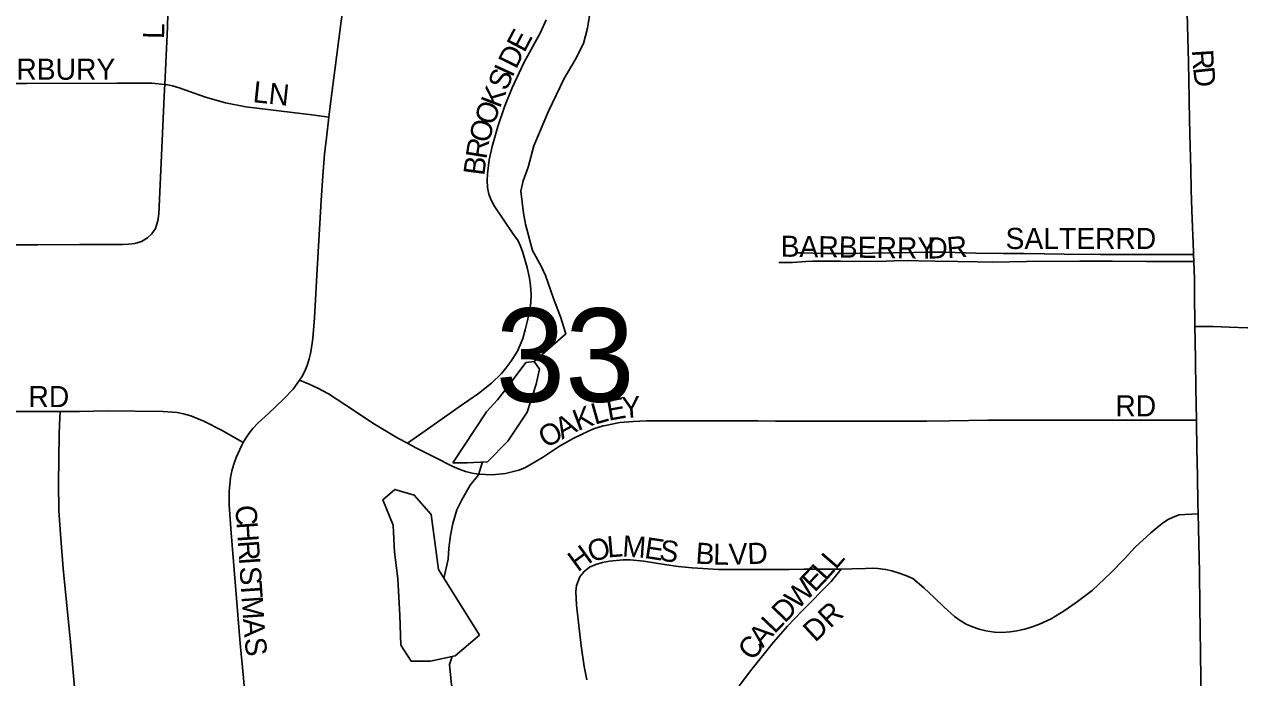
# Model space of a CAD drawing. Extents: x 1985906 to 2360102, y 891258 to 1222054.
# Drawn here: x 2121160 to 2124034, y 1027340 to 1028885 of the extents above; entities that cross this region are included whole.
import ezdxf

# ---------------------------------------------------------------- set-up
doc = ezdxf.new("R2010")
doc.units = 0
for name, color, linetype in [('GM_X_City_Street', 7, 'Continuous'), ('GM_X_City_Street_Text', 7, 'Continuous'), ('GM_X_Minor_Lake', 7, 'Continuous'), ('GM_X_Minor_River', 7, 'Continuous'), ('GM_X_Section_Text', 7, 'Continuous')]:
    doc.layers.add(name, color=color, linetype=linetype)

msp = doc.modelspace()

# ---------------------------------------------------------------- linework, layer by layer
at = {"layer": 'GM_X_City_Street'}
for points in [[(2121880.6, 1028665.7), (2121884.4, 1028697.4), (2121909.6, 1028892.4), (2121926.6, 1029005.8), (2121936.4, 1029058.2), (2121942.5, 1029091.5), (2121950.3, 1029127.1), (2121956.4, 1029153.2), (2121963.9, 1029182.1), (2122046.5, 1029499.2), (2122085.8, 1029658.2), (2122096.1, 1029704.6)], [(2121492.6, 1028742.7), (2121498.5, 1028878.5), (2121500.6, 1028943.8), (2121505.2, 1029025.6), (2121507.4, 1029074.7), (2121507.2, 1029091.2), (2121505.3, 1029099.6), (2121501.7, 1029106.3), (2121496.5, 1029112.7), (2121490, 1029117.5), (2121483, 1029121.1), (2121474.9, 1029123.2), (2121458.5, 1029124.9), (2121141.7, 1029124.6)], [(2123924.4, 1028340.2), (2123924.2, 1028346.6), (2123920.5, 1028444.3), (2123918.8, 1028493.4), (2123917.8, 1028542.6), (2123915.4, 1028624.7), (2123914.4, 1028701.4), (2123914.5, 1028716.7), (2123913.8, 1028743.4), (2123913.3, 1028763.5), (2123912.7, 1028783.5), (2123912.4, 1028795.6), (2123908.5, 1028939.8), (2123907.3, 1028985.6)], [(2122066.5, 1027893.9), (2122099.9, 1027917.8), (2122188.5, 1027980.3), (2122234.5, 1028011.6), (2122264.9, 1028035.9), (2122288.2, 1028058.8), (2122298.6, 1028071.8), (2122310.8, 1028087.4), (2122326.3, 1028111.9), (2122338.6, 1028142.1), (2122344.7, 1028162.1), (2122349.9, 1028184.6), (2122355.1, 1028207.2), (2122357.7, 1028228), (2122358.6, 1028246.3), (2122356.8, 1028267.1), (2122354.3, 1028284.5), (2122349, 1028309.7), (2122338.6, 1028345.3), (2122333.4, 1028360), (2122327.7, 1028372.6), (2122315.5, 1028390.4), (2122272.4, 1028453.5), (2122264.5, 1028467.8), (2122258.6, 1028483), (2122255.4, 1028499), (2122254.6, 1028515.3), (2122255.5, 1028531.6), (2122259.7, 1028564.2), (2122266.6, 1028596), (2122280.2, 1028643.1), (2122295.3, 1028689.6), (2122313.6, 1028734.9), (2122341.6, 1028793.8), (2122380.4, 1028865.7), (2122393.9, 1028895.5)], [(2120435.8, 1028364), (2120766.7, 1028364), (2120897.7, 1028364), (2121028.7, 1028363.2), (2121192.5, 1028363.7), (2121290.8, 1028364.2), (2121372.7, 1028364.1), (2121393.4, 1028364.2), (2121406.4, 1028364.8), (2121421.7, 1028366.6), (2121437.3, 1028371.4), (2121451.5, 1028379.6), (2121462, 1028389.1), (2121470.6, 1028402.1), (2121476.4, 1028420.2), (2121478.4, 1028436.4), (2121492.1, 1028731), (2121492.6, 1028742.7)], [(2121492.6, 1028742.7), (2121462.2, 1028746), (2121380.1, 1028746.1), (2121166.7, 1028744.9), (2121002.6, 1028744.8)], [(2121880.6, 1028665.7), (2121846.7, 1028669.9), (2121684, 1028690), (2121635.8, 1028699.4), (2121588.5, 1028712.8), (2121526.5, 1028734.5), (2121510.8, 1028739.2), (2121494.7, 1028742.5), (2121492.6, 1028742.7)], [(2121810.8, 1028043), (2121816.2, 1028051.1), (2121822.4, 1028063.1), (2121828.9, 1028078.1), (2121833.7, 1028093.7), (2121837.4, 1028109.7), (2121842.6, 1028142), (2121846.7, 1028191), (2121852.9, 1028305.6), (2121862.1, 1028468.2), (2121866, 1028526.3), (2121870.3, 1028577.5), (2121874.9, 1028616.8), (2121880.6, 1028665.7)], [(2122944.2, 1028322), (2122976.4, 1028321.3), (2123008.1, 1028323.8), (2123024.3, 1028324.5), (2123040.7, 1028324.8), (2123089.9, 1028324.8), (2123122.7, 1028324), (2123197.7, 1028324.6), (2123234.3, 1028326.2), (2123313.9, 1028325.1), (2123367.2, 1028324), (2123414.1, 1028323.4), (2123450.1, 1028322.7), (2123529.8, 1028324), (2123655.2, 1028325), (2123733.2, 1028324.5), (2123812.3, 1028323.9), (2123894.3, 1028323.7), (2123925, 1028323.7)], [(2122985.9, 1028344.2), (2123000.2, 1028344.3), (2123049.6, 1028342.7), (2123115.9, 1028343), (2123165.3, 1028343.5), (2123262.9, 1028345.4), (2123295, 1028346.2), (2123336.6, 1028346.2), (2123409.6, 1028343.5), (2123474.8, 1028343), (2123523.2, 1028343), (2123571.5, 1028341.9), (2123618.8, 1028341.4), (2123704.2, 1028340.9), (2123753.1, 1028340.6), (2123786, 1028340.6), (2123909, 1028340.3), (2123924.4, 1028340.2)], [(2123925, 1028323.7), (2123924.4, 1028340.2)], [(2123927.5, 1028169.9), (2123927.2, 1028186.9), (2123926.9, 1028235), (2123926.5, 1028282.5), (2123925, 1028323.7)], [(2123927.5, 1028169.9), (2123942.9, 1028169.9), (2123970.9, 1028169.9), (2124008.8, 1028168.8), (2124052.3, 1028167.3), (2124090.3, 1028166.3), (2124167.1, 1028165), (2124305.2, 1028163.8), (2124396.7, 1028163.8), (2124466.2, 1028163.8), (2124571.3, 1028164.5), (2124641.6, 1028167.7), (2124702, 1028169.7), (2124767.5, 1028170.3), (2124826, 1028170.3), (2124888.5, 1028169.2), (2124906.2, 1028168.8)], [(2123931.4, 1027948.7), (2123930, 1028023.9), (2123928.9, 1028088), (2123928, 1028138.2), (2123927.5, 1028169.9)], [(2121677.7, 1027895.7), (2121682.6, 1027904.1), (2121691.9, 1027917.6), (2121700.9, 1027928.9), (2121713.3, 1027942.3), (2121737.5, 1027964.4), (2121773.4, 1027998), (2121795.6, 1028022.1), (2121805.6, 1028035.1), (2121810.8, 1028043)], [(2121810.8, 1028043), (2121833.7, 1028034), (2121854.6, 1028024.4), (2121879.3, 1028010.6), (2121920.5, 1027984.4), (2121988, 1027939.6), (2122043.5, 1027906.2), (2122066.5, 1027893.9)], [(2120888.5, 1027953.3), (2120897.9, 1027959.2), (2120912.6, 1027963.7), (2120928.7, 1027967.3), (2120945, 1027969.1), (2120977.8, 1027970), (2121076.6, 1027969.5), (2121203.9, 1027969.4), (2121245.3, 1027969.4)], [(2121279.8, 1027308.8), (2121269.2, 1027423.3), (2121252.4, 1027598), (2121246.6, 1027668.7), (2121242.2, 1027734.3), (2121241.1, 1027800), (2121242.6, 1027914.8), (2121243.8, 1027938.3), (2121245.3, 1027969.4)], [(2121245.3, 1027969.4), (2121291, 1027969.3), (2121357.1, 1027970.4), (2121489, 1027969.1), (2121521.8, 1027966.5), (2121536.8, 1027963.7), (2121553.8, 1027958.8), (2121584.4, 1027946.4), (2121628.4, 1027923.9), (2121642.7, 1027915.7), (2121677.7, 1027895.7)], [(2122534.2, 1027936.2), (2122568, 1027942.9), (2122600.1, 1027945.5), (2122631.4, 1027947.2), (2122673.9, 1027947.2), (2122737.3, 1027947.2), (2122787.7, 1027947.2), (2122822.4, 1027947.2), (2122894.4, 1027946.8), (2122936.1, 1027946.5), (2123018.6, 1027946), (2123091.6, 1027946.2), (2123137.6, 1027946.3), (2123194.9, 1027946.5), (2123294.2, 1027946.7), (2123347.7, 1027947.3), (2123438, 1027948.3), (2123498.8, 1027948.4), (2123574.3, 1027948.5), (2123650.7, 1027948.6), (2123714.1, 1027948.7), (2123778.4, 1027948.8), (2123873.9, 1027948.7), (2123917.3, 1027948.7), (2123931.4, 1027948.7)], [(2123935.5, 1027727.1), (2123935, 1027752.4), (2123933.8, 1027816), (2123932.6, 1027881.6), (2123931.5, 1027942.1), (2123931.4, 1027948.7)], [(2122066.5, 1027893.9), (2122086.3, 1027883.4), (2122129.9, 1027860.8), (2122173.4, 1027838.8), (2122188.3, 1027832.6), (2122203.4, 1027827.5), (2122218.8, 1027823.6), (2122234.5, 1027821.1), (2122250.4, 1027819.8), (2122266.3, 1027819.7), (2122282.3, 1027820.8), (2122298.1, 1027822.9), (2122313.7, 1027826.2), (2122329.1, 1027830.5), (2122344, 1027835.9), (2122358.7, 1027844.8), (2122385.2, 1027860.5), (2122425.6, 1027886.9), (2122439.5, 1027894.8), (2122457.7, 1027905.6), (2122478.8, 1027915.4), (2122506.3, 1027928.2), (2122528.9, 1027935.1), (2122534.2, 1027936.2)], [(2121720.1, 1026966.9), (2121711.1, 1027025), (2121703.3, 1027084.9), (2121697.6, 1027137.1), (2121691.2, 1027196.1), (2121685.1, 1027259.5), (2121678.6, 1027339.5), (2121670.9, 1027420.8), (2121649.4, 1027682.1), (2121644.4, 1027747.5), (2121644.3, 1027780.2), (2121647.9, 1027812.8), (2121651, 1027828.8), (2121655.4, 1027844.6), (2121660.9, 1027860.1), (2121674.4, 1027889.9), (2121677.7, 1027895.7)], [(2123091.4, 1027596.6), (2123116.4, 1027597.2), (2123149.1, 1027597.5), (2123165.2, 1027598.3), (2123178.1, 1027597.7), (2123196.6, 1027595.5), (2123211.2, 1027592.7), (2123228.7, 1027587.1), (2123244.4, 1027581.4), (2123260.6, 1027574.1), (2123287, 1027552.2), (2123311.5, 1027529.5), (2123335, 1027506.4), (2123359.2, 1027484.3), (2123372.5, 1027474.6), (2123386.7, 1027466.4), (2123401.8, 1027460), (2123417.4, 1027454.7), (2123433.3, 1027450.5), (2123454.3, 1027447.2), (2123471.7, 1027446.7), (2123490.8, 1027448.3), (2123507, 1027450.6), (2123525.6, 1027454.5), (2123543, 1027459.6), (2123560.4, 1027466.3), (2123587.9, 1027478.6), (2123618.8, 1027497.7), (2123647.4, 1027517.4), (2123684.5, 1027546), (2123729.9, 1027588.1), (2123761.4, 1027620.6), (2123786.6, 1027648.1), (2123823.7, 1027682.4), (2123837.5, 1027693.9), (2123850, 1027704), (2123863.2, 1027712.7), (2123876.7, 1027719.6), (2123890.7, 1027724.4), (2123904.2, 1027725.9), (2123935.5, 1027727.1)], [(2123945.8, 1027009.6), (2123945.5, 1027026.7), (2123944.9, 1027065.8), (2123943.4, 1027153.1), (2123942.8, 1027217.8), (2123942.3, 1027262.7), (2123941.5, 1027336.2), (2123940.8, 1027399.7), (2123940.2, 1027451.3), (2123939.6, 1027508.6), (2123938.7, 1027589.5), (2123935.5, 1027727.1)], [(2122473.5, 1027578.2), (2122483.8, 1027590.8), (2122496.8, 1027600.7), (2122511.6, 1027607.6), (2122527.4, 1027612), (2122543.5, 1027615.1), (2122576.1, 1027618.4), (2122592.4, 1027618.5), (2122625, 1027615.3), (2122673.7, 1027607.3), (2122706.3, 1027602.4), (2122738.9, 1027599.1), (2122801.7, 1027595.8), (2122903.1, 1027595.5), (2122968.9, 1027595.4), (2123003.6, 1027596.1), (2123068.7, 1027596.6), (2123091.4, 1027596.6)], [(2122473.5, 1027578.2), (2122466.1, 1027557.4), (2122464.2, 1027543.5), (2122465.9, 1027511.4), (2122476.6, 1027414.6), (2122483.6, 1027366.4), (2122490.2, 1027334.7)], [(2122850.1, 1027320.5), (2122880.2, 1027359.6), (2122931.8, 1027423.9), (2122964.3, 1027461.1), (2122998.6, 1027496.6), (2123067.8, 1027567.3), (2123091.4, 1027596.6)]]:
    msp.add_lwpolyline(points, dxfattribs=at)
at = {"layer": 'GM_X_Minor_Lake'}
for points in [[(2122173.7, 1027847.8), (2122207.7, 1027848.1), (2122255.7, 1027850.5), (2122303.3, 1027898.9), (2122348.9, 1027967.3), (2122370.4, 1028033.5), (2122378.2, 1028069.7), (2122366, 1028087.6), (2122346.1, 1028085.4), (2122304.5, 1028029), (2122278.7, 1027996.8), (2122252.9, 1027968.6)], [(2122252.9, 1027968.6), (2122173.7, 1027847.8)], [(2122139.5, 1027595.3), (2122122.6, 1027725.3), (2122082.3, 1027771.1), (2122036.2, 1027784.7), (2122008.3, 1027760.5), (2122032.7, 1027700.6), (2122035.2, 1027636.5), (2122043.6, 1027574.5), (2122048.2, 1027486.5), (2122050.7, 1027416.4), (2122075, 1027378.5), (2122120.9, 1027378.9), (2122178.9, 1027391.3), (2122236.5, 1027439.8)], [(2122236.5, 1027439.8), (2122139.5, 1027595.3)]]:
    msp.add_lwpolyline(points, dxfattribs=at)
at = {"layer": 'GM_X_Minor_River'}
for points in [[(2122499.2, 1028919.8), (2122491.7, 1028875.6), (2122482.1, 1028839.4), (2122462.6, 1028801), (2122437, 1028756.6), (2122399.9, 1028679.8), (2122388.2, 1028653.6), (2122378.4, 1028629.4), (2122364.8, 1028597.2), (2122351.4, 1028546.8), (2122339.8, 1028514.6), (2122334, 1028490.4), (2122340.7, 1028438.4), (2122345.1, 1028412.4), (2122362, 1028350.4), (2122382.5, 1028312.6), (2122392.9, 1028290.7), (2122411.6, 1028236.8), (2122428.3, 1028192.8), (2122440.8, 1028152.9), (2122366, 1028087.6)], [(2122243.3, 1027849.9), (2122234.3, 1027819.2), (2122214.5, 1027794.9), (2122194.9, 1027760.5), (2122183.2, 1027736.3), (2122173.5, 1027704.1)], [(2122173.5, 1027704.1), (2122167.9, 1027675.9), (2122164.3, 1027645.8), (2122162.6, 1027619.7), (2122152.4, 1027574.5)], [(2122171.6, 1027389.8), (2122165.8, 1027371.1), (2122170.5, 1027323), (2122178, 1027292.6)]]:
    msp.add_lwpolyline(points, dxfattribs=at)

# ---------------------------------------------------------------- texts
at = {"layer": 'GM_X_City_Street_Text'}
for s, rotation, p in [('L', 88.6205, (2121490.7, 1028849.8)), ('E', 62.2007, (2122342.5, 1028816.2)), ('D', 63.5229, (2122323, 1028777)), ('R', 273.5718, (2123920.7, 1028824.1)), ('CANTERBURY', 0, (2120914.9, 1028753.9)), ('I', 65.3317, (2122314, 1028757.4)), ('D', 276.2113, (2123923.4, 1028782.1)), ('S', 67.0418, (2122300.4, 1028725.4)), ('LN', 353.9946, (2121699.1, 1028701.1)), ('K', 68.8377, (2122284.7, 1028684.7)), ('O', 70.1271, (2122269.8, 1028643.6)), ('O', 74.8771, (2122258.7, 1028602.2)), ('R', 80.9889, (2122252.8, 1028564.5)), ('B', 82.3748, (2122247.6, 1028525.5)), ('BARBERRY', 359.2382, (2122948.1, 1028335.3)), ('D', 0.5902, (2123295.4, 1028330.9)), ('R', 4.524, (2123343.1, 1028331.5)), ('SALTER', 0, (2123480.1, 1028353.5)), ('RD', 0, (2123739.7, 1028353.5)), ('RD', 0, (2121170.1, 1027979.5)), ('Y', 4.2227, (2122574.8, 1027953.1)), ('RD', 0, (2123739.7, 1027957.5)), ('K', 20.5433, (2122468.7, 1027922.6)), ('L', 15.799, (2122508.9, 1027937.7)), ('E', 10.2169, (2122541.5, 1027947)), ('A', 28.47, (2122431.7, 1027902.4)), ('O', 28.4814, (2122393, 1027881.4)), ('C', 273.9368, (2121659.1, 1027746.3)), ('H', 273.9268, (2121661.8, 1027706.8)), ('R', 273.9366, (2121664.9, 1027662.9)), ('O', 15.8868, (2122500.1, 1027612.1)), ('L', 4.7863, (2122539.9, 1027623.7)), ('M', 355.8806, (2122572.9, 1027626.6)), ('E', 351.4179, (2122624.6, 1027622.9)), ('S', 351.2071, (2122659.3, 1027617.7)), ('B', 355.8798, (2122746.1, 1027609.9)), ('D', 2.1287, (2122870.6, 1027608)), ('H', 36.1093, (2122468.7, 1027588.2)), ('L', 359.2688, (2122788.7, 1027606.9)), ('V', 2.0319, (2122826.5, 1027606.5)), ('L', 49.0437, (2123078.5, 1027593.5)), ('I', 273.9159, (2121667.6, 1027623.4)), ('E', 46.2182, (2123028.7, 1027539.9)), ('L', 48.0347, (2123054.3, 1027566.6)), ('S', 273.9368, (2121669.1, 1027601.4)), ('W', 45.9392, (2122988.8, 1027498.6)), ('T', 273.9368, (2121671.5, 1027566.3)), ('M', 273.928, (2121673.9, 1027531.2)), ('D', 45.9427, (2122958.2, 1027467)), ('DR', 42.8801, (2123030, 1027421.8)), ('A', 273.9364, (2121677.5, 1027478.5)), ('A', 50.3469, (2122906.4, 1027408.4)), ('L', 46.2653, (2122933.9, 1027441.6)), ('S', 276.2777, (2121680.7, 1027432.4)), ('C', 52.9407, (2122883, 1027377.3))]:
    msp.add_text(s, height=50, rotation=rotation, dxfattribs=at).set_placement(p)
at = {"layer": 'GM_X_Section_Text'}
msp.add_text('33', height=221, rotation=0, dxfattribs=at).set_placement((2122274.5, 1027992.4))

doc.saveas('drawing.dxf')
